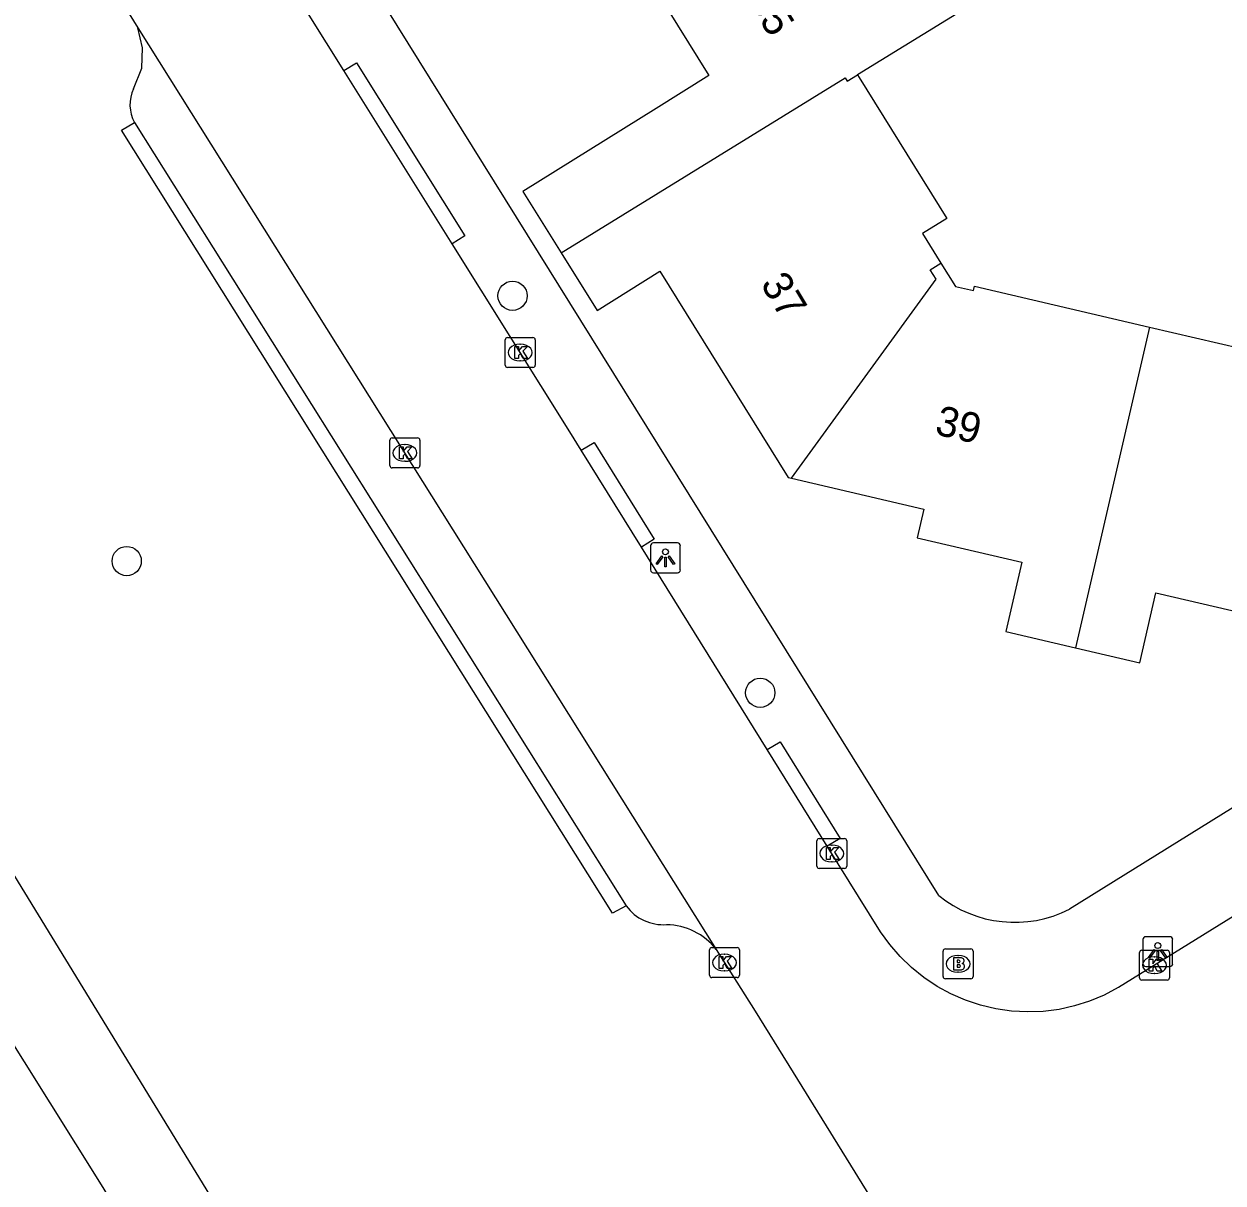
# Model space of a CAD drawing. Extents: x 157767 to 159171, y 387842 to 389425.
# Drawn here: x 158451.22 to 158491.33, y 387886.2 to 387924.96 of the extents above; entities that cross this region are included whole.
import ezdxf

# ---------------------------------------------------------------- set-up
doc = ezdxf.new("R2010")
doc.units = 0
for name, color, linetype in [('IMGEO_Boom', 7, 'Continuous'), ('IMGEO_Brandkraan', 7, 'Continuous'), ('IMGEO_Groenvoorziening', 7, 'Continuous'), ('IMGEO_Kolk', 7, 'Continuous'), ('IMGEO_Lichtpunt', 7, 'Continuous'), ('IMGEO_Pand', 7, 'Continuous'), ('IMGEO_Pand_nummerreeks', 7, 'Continuous'), ('IMGEO_Parkeervlak_open', 7, 'Continuous'), ('IMGEO_Rijbaan_lokaal_open', 7, 'Continuous'), ('IMGEO_Voetpad_open', 7, 'Continuous')]:
    doc.layers.add(name, color=color, linetype=linetype)

msp = doc.modelspace()

# ---------------------------------------------------------------- linework, layer by layer
at = {"layer": 'IMGEO_Boom'}
for centre in [(158467.563, 387915.871), (158454.655, 387907.001), (158475.849, 387902.595)]:
    msp.add_circle(centre, 0.489, dxfattribs=at)
at = {"layer": 'IMGEO_Brandkraan'}
for p, q in [((158481.968, 387893.106), (158481.968, 387893.958)), ((158482.043, 387894.032), (158482.895, 387894.032)), ((158482.456, 387893.812), (158482.481, 387893.812)), ((158482.969, 387893.958), (158482.969, 387893.106)), ((158482.895, 387893.032), (158482.043, 387893.032)), ((158482.479, 387893.252), (158482.454, 387893.252))]:
    msp.add_line(p, q, dxfattribs=at)
for points in [[(158481.968, 387893.106), (158481.968, 387893.958)], [(158482.043, 387894.032), (158482.895, 387894.032)], [(158482.969, 387893.958), (158482.969, 387893.106)], [(158482.316, 387893.732), (158482.316, 387893.332), (158482.529, 387893.332)], [(158482.547, 387893.732), (158482.316, 387893.732)], [(158482.495, 387893.651), (158482.441, 387893.651), (158482.441, 387893.575)], [(158482.441, 387893.575), (158482.494, 387893.575)], [(158482.503, 387893.499), (158482.441, 387893.499), (158482.441, 387893.418)], [(158482.441, 387893.418), (158482.503, 387893.418)], [(158482.895, 387893.032), (158482.043, 387893.032)]]:
    msp.add_lwpolyline(points, dxfattribs=at)
for centre, radius, start, end in [((158482.045, 387893.956), 0.0765, 91.552, 178.448), ((158482.045, 387893.956), 0.0765, 91.552, 178.448), ((158482.893, 387893.956), 0.0765, 1.552, 88.448), ((158482.893, 387893.956), 0.0765, 1.552, 88.448), ((158482.496, 387893.613), 0.0379, 267.8285, 90.9355), ((158482.504, 387893.458), 0.0404, 269.8759, 90.5077), ((158482.551, 387893.587), 0.145, 59.4692, 91.5367), ((158482.576, 387893.634), 0.0922, 285.5137, 58.1501), ((158482.581, 387893.442), 0.105, 301.3115, 78.989), ((158482.045, 387893.108), 0.0765, 181.552, 268.448), ((158482.045, 387893.108), 0.0765, 181.552, 268.448), ((158482.535, 387893.583), 0.251, 268.6676, 293.5347), ((158482.893, 387893.108), 0.0765, 271.552, 358.448), ((158482.893, 387893.108), 0.0765, 271.552, 358.448)]:
    msp.add_arc(centre, radius, start, end, dxfattribs=at)
for centre, major_axis, ratio, start_param, end_param in [((158482.455, 387893.532), (-0.387, 0.002), 0.722429, 4.712389, 7.853982), ((158482.48, 387893.532), (-0.39, 0.002), 0.717154, 1.570796, 4.712389)]:
    msp.add_ellipse(centre, major_axis=major_axis, ratio=ratio, start_param=start_param, end_param=end_param, dxfattribs=at)
at = {"layer": 'IMGEO_Groenvoorziening'}
for points in [[(158465.585, 387866.936), (158453.812, 387886.14), (158441.89, 387905.154)], [(158446.409, 387903.787), (158467.06, 387870.064)]]:
    msp.add_lwpolyline(points, dxfattribs=at)
at = {"layer": 'IMGEO_Kolk'}
for p, q in [((158467.32, 387913.547), (158467.32, 387914.399)), ((158467.395, 387914.473), (158468.247, 387914.473)), ((158467.808, 387914.253), (158467.833, 387914.253)), ((158468.321, 387914.399), (158468.321, 387913.547)), ((158468.247, 387913.473), (158467.395, 387913.473)), ((158467.831, 387913.693), (158467.806, 387913.693)), ((158463.461, 387910.191), (158463.461, 387911.043)), ((158463.536, 387911.117), (158464.388, 387911.117)), ((158464.462, 387911.043), (158464.462, 387910.191)), ((158463.949, 387910.897), (158463.974, 387910.897)), ((158463.972, 387910.337), (158463.947, 387910.337)), ((158464.388, 387910.117), (158463.536, 387910.117)), ((158477.745, 387896.795), (158477.745, 387897.647)), ((158477.82, 387897.721), (158478.672, 387897.721)), ((158478.233, 387897.501), (158478.258, 387897.501)), ((158478.746, 387897.647), (158478.746, 387896.795)), ((158478.672, 387896.721), (158477.82, 387896.721)), ((158478.256, 387896.941), (158478.231, 387896.941)), ((158474.152, 387893.148), (158474.152, 387894)), ((158474.227, 387894.074), (158475.079, 387894.074)), ((158474.64, 387893.854), (158474.665, 387893.854)), ((158475.153, 387894), (158475.153, 387893.148)), ((158488.538, 387893.062), (158488.538, 387893.914)), ((158488.613, 387893.988), (158489.465, 387893.988)), ((158489.026, 387893.768), (158489.051, 387893.768)), ((158489.539, 387893.914), (158489.539, 387893.062)), ((158475.079, 387893.074), (158474.227, 387893.074)), ((158474.663, 387893.294), (158474.638, 387893.294)), ((158489.465, 387892.988), (158488.613, 387892.988)), ((158489.049, 387893.208), (158489.024, 387893.208))]:
    msp.add_line(p, q, dxfattribs=at)
for points in [[(158467.32, 387913.547), (158467.32, 387914.399)], [(158467.395, 387914.473), (158468.247, 387914.473)], [(158468.321, 387914.399), (158468.321, 387913.547)], [(158467.641, 387914.173), (158467.764, 387914.173), (158467.764, 387914.022), (158467.894, 387914.173), (158468.058, 387914.173), (158467.912, 387914.022), (158468.065, 387913.773), (158467.913, 387913.773), (158467.828, 387913.937), (158467.764, 387913.87), (158467.764, 387913.773), (158467.641, 387913.773), (158467.641, 387914.173)], [(158468.247, 387913.473), (158467.395, 387913.473)], [(158463.461, 387910.191), (158463.461, 387911.043)], [(158463.536, 387911.117), (158464.388, 387911.117)], [(158464.462, 387911.043), (158464.462, 387910.191)], [(158463.782, 387910.817), (158463.905, 387910.817), (158463.905, 387910.666), (158464.035, 387910.817), (158464.199, 387910.817), (158464.053, 387910.666), (158464.206, 387910.417), (158464.054, 387910.417), (158463.969, 387910.581), (158463.905, 387910.514), (158463.905, 387910.417), (158463.782, 387910.417), (158463.782, 387910.817)], [(158464.388, 387910.117), (158463.536, 387910.117)], [(158477.745, 387896.795), (158477.745, 387897.647)], [(158477.82, 387897.721), (158478.672, 387897.721)], [(158478.066, 387897.421), (158478.189, 387897.421), (158478.189, 387897.27), (158478.319, 387897.421), (158478.483, 387897.421), (158478.337, 387897.27), (158478.49, 387897.021), (158478.338, 387897.021), (158478.253, 387897.185), (158478.189, 387897.118), (158478.189, 387897.021), (158478.066, 387897.021), (158478.066, 387897.421)], [(158478.746, 387897.647), (158478.746, 387896.795)], [(158478.672, 387896.721), (158477.82, 387896.721)], [(158474.152, 387893.148), (158474.152, 387894)], [(158474.227, 387894.074), (158475.079, 387894.074)], [(158474.473, 387893.774), (158474.596, 387893.774), (158474.596, 387893.623), (158474.726, 387893.774), (158474.89, 387893.774), (158474.744, 387893.623), (158474.897, 387893.374), (158474.745, 387893.374), (158474.66, 387893.538), (158474.596, 387893.471), (158474.596, 387893.374), (158474.473, 387893.374), (158474.473, 387893.774)], [(158475.153, 387894), (158475.153, 387893.148)], [(158488.538, 387893.062), (158488.538, 387893.914)], [(158488.613, 387893.988), (158489.465, 387893.988)], [(158489.539, 387893.914), (158489.539, 387893.062)], [(158488.859, 387893.688), (158488.982, 387893.688), (158488.982, 387893.537), (158489.112, 387893.688), (158489.276, 387893.688), (158489.13, 387893.537), (158489.283, 387893.288), (158489.131, 387893.288), (158489.046, 387893.452), (158488.982, 387893.385), (158488.982, 387893.288), (158488.859, 387893.288), (158488.859, 387893.688)], [(158475.079, 387893.074), (158474.227, 387893.074)], [(158489.465, 387892.988), (158488.613, 387892.988)]]:
    msp.add_lwpolyline(points, dxfattribs=at)
for centre, start, end in [((158467.397, 387914.397), 91.552, 178.448), ((158467.397, 387914.397), 91.552, 178.448), ((158468.245, 387914.397), 1.552, 88.448), ((158468.245, 387914.397), 1.552, 88.448), ((158467.397, 387913.549), 181.552, 268.448), ((158467.397, 387913.549), 181.552, 268.448), ((158468.245, 387913.549), 271.552, 358.448), ((158468.245, 387913.549), 271.552, 358.448), ((158463.538, 387911.041), 91.552, 178.448), ((158463.538, 387911.041), 91.552, 178.448), ((158464.386, 387911.041), 1.552, 88.448), ((158464.386, 387911.041), 1.552, 88.448), ((158463.538, 387910.193), 181.552, 268.448), ((158463.538, 387910.193), 181.552, 268.448), ((158464.386, 387910.193), 271.552, 358.448), ((158464.386, 387910.193), 271.552, 358.448), ((158477.822, 387897.645), 91.552, 178.448), ((158477.822, 387897.645), 91.552, 178.448), ((158478.67, 387897.645), 1.552, 88.448), ((158478.67, 387897.645), 1.552, 88.448), ((158477.822, 387896.797), 181.552, 268.448), ((158477.822, 387896.797), 181.552, 268.448), ((158478.67, 387896.797), 271.552, 358.448), ((158478.67, 387896.797), 271.552, 358.448), ((158474.229, 387893.998), 91.552, 178.448), ((158474.229, 387893.998), 91.552, 178.448), ((158475.077, 387893.998), 1.552, 88.448), ((158475.077, 387893.998), 1.552, 88.448), ((158488.615, 387893.912), 91.552, 178.448), ((158488.615, 387893.912), 91.552, 178.448), ((158489.463, 387893.912), 1.552, 88.448), ((158489.463, 387893.912), 1.552, 88.448), ((158474.229, 387893.15), 181.552, 268.448), ((158474.229, 387893.15), 181.552, 268.448), ((158475.077, 387893.15), 271.552, 358.448), ((158475.077, 387893.15), 271.552, 358.448), ((158488.615, 387893.064), 181.552, 268.448), ((158488.615, 387893.064), 181.552, 268.448), ((158489.463, 387893.064), 271.552, 358.448), ((158489.463, 387893.064), 271.552, 358.448)]:
    msp.add_arc(centre, 0.0765, start, end, dxfattribs=at)
for centre, major_axis, ratio, start_param, end_param in [((158467.807, 387913.973), (-0.387, 0.002), 0.722429, 4.712389, 7.853982), ((158467.832, 387913.973), (-0.39, 0.002), 0.717154, 1.570796, 4.712389), ((158463.948, 387910.617), (-0.387, 0.002), 0.722429, 4.712389, 7.853982), ((158463.973, 387910.617), (-0.39, 0.002), 0.717154, 1.570796, 4.712389), ((158478.232, 387897.221), (-0.387, 0.002), 0.722429, 4.712389, 7.853982), ((158478.257, 387897.221), (-0.39, 0.002), 0.717154, 1.570796, 4.712389), ((158474.639, 387893.574), (-0.387, 0.002), 0.722429, 4.712389, 7.853982), ((158474.664, 387893.574), (-0.39, 0.002), 0.717154, 1.570796, 4.712389), ((158489.025, 387893.488), (-0.387, 0.002), 0.722429, 4.712389, 7.853982), ((158489.05, 387893.488), (-0.39, 0.002), 0.717154, 1.570796, 4.712389)]:
    msp.add_ellipse(centre, major_axis=major_axis, ratio=ratio, start_param=start_param, end_param=end_param, dxfattribs=at)
at = {"layer": 'IMGEO_Lichtpunt'}
for p, q in [((158472.18, 387907.511), (158472.18, 387906.704)), ((158472.18, 387907.511), (158472.18, 387906.704)), ((158473.082, 387907.606), (158472.274, 387907.606)), ((158473.082, 387907.606), (158472.274, 387907.606)), ((158473.176, 387906.704), (158473.176, 387907.511)), ((158473.176, 387906.704), (158473.176, 387907.511)), ((158472.274, 387906.61), (158473.082, 387906.61)), ((158472.274, 387906.61), (158473.082, 387906.61)), ((158488.651, 387894.344), (158488.651, 387893.537)), ((158488.651, 387894.344), (158488.651, 387893.537)), ((158489.553, 387894.439), (158488.745, 387894.439)), ((158489.553, 387894.439), (158488.745, 387894.439)), ((158489.647, 387893.537), (158489.647, 387894.344)), ((158489.647, 387893.537), (158489.647, 387894.344)), ((158488.745, 387893.443), (158489.553, 387893.443)), ((158488.745, 387893.443), (158489.553, 387893.443))]:
    msp.add_line(p, q, dxfattribs=at)
for points in [[(158472.554, 387907.175), (158472.593, 387907.147), (158472.405, 387906.885), (158472.367, 387906.912), (158472.554, 387907.175)], [(158472.656, 387907.127), (158472.703, 387907.127), (158472.703, 387906.805), (158472.656, 387906.805), (158472.656, 387907.127)], [(158472.766, 387907.147), (158472.804, 387907.174), (158472.991, 387906.912), (158472.952, 387906.884), (158472.766, 387907.147)], [(158489.025, 387894.008), (158489.064, 387893.98), (158488.876, 387893.718), (158488.838, 387893.745), (158489.025, 387894.008)], [(158489.127, 387893.96), (158489.174, 387893.96), (158489.174, 387893.638), (158489.127, 387893.638), (158489.127, 387893.96)], [(158489.237, 387893.98), (158489.275, 387894.007), (158489.462, 387893.745), (158489.423, 387893.717), (158489.237, 387893.98)]]:
    msp.add_lwpolyline(points, dxfattribs=at)
for centre in [(158472.679, 387907.309), (158489.15, 387894.142)]:
    msp.add_circle(centre, 0.0994, dxfattribs=at)
for centre, start, end in [((158472.274, 387907.511), 90, 180), ((158472.274, 387907.511), 90, 180), ((158473.082, 387907.511), 0, 90), ((158473.082, 387907.511), 0, 90), ((158472.274, 387906.704), 180, 270), ((158472.274, 387906.704), 180, 270), ((158473.082, 387906.704), 270, 0), ((158473.082, 387906.704), 270, 360), ((158488.745, 387894.344), 90, 180), ((158488.745, 387894.344), 90, 180), ((158489.553, 387894.344), 0, 90), ((158489.553, 387894.344), 0, 90), ((158488.745, 387893.537), 180, 270), ((158488.745, 387893.537), 180, 270), ((158489.553, 387893.537), 270, 0), ((158489.553, 387893.537), 270, 360)]:
    msp.add_arc(centre, 0.0946, start, end, dxfattribs=at)
at = {"layer": 'IMGEO_Pand'}
for points in [[(158482.291, 387932.102), (158484.36, 387928.78), (158481.84, 387927.21), (158482.865, 387925.563), (158479.103, 387923.26)], [(158472.4, 387926.022), (158474.134, 387923.237), (158472.367, 387922.137), (158467.91, 387919.361), (158469.191, 387917.305)], [(158469.191, 387917.305), (158478.69, 387923.16), (158478.76, 387923.05), (158479.103, 387923.26)], [(158479.103, 387923.26), (158479.161, 387923.166), (158482.094, 387918.457), (158481.278, 387917.949), (158481.892, 387916.963)], [(158469.191, 387917.305), (158470.39, 387915.38), (158472.492, 387916.689), (158476.787, 387909.792), (158476.893, 387909.767)], [(158476.893, 387909.767), (158481.73, 387916.43), (158481.53, 387916.74), (158481.892, 387916.963)], [(158481.892, 387916.963), (158482.377, 387916.185), (158482.986, 387916.043), (158483.019, 387916.188), (158488.877, 387914.826)], [(158488.877, 387914.826), (158486.393, 387904.101)], [(158488.877, 387914.826), (158494.256, 387913.575), (158494.264, 387913.364), (158496.009, 387913.028)], [(158476.893, 387909.767), (158481.326, 387908.737), (158481.102, 387907.774), (158484.603, 387906.96), (158484.064, 387904.642), (158486.393, 387904.101)], [(158486.393, 387904.101), (158488.544, 387903.601), (158489.086, 387905.935), (158492.59, 387905.12), (158492.81, 387906.066), (158497.2, 387905.045), (158497.362, 387905.146)]]:
    msp.add_lwpolyline(points, dxfattribs=at)
at = {"layer": 'IMGEO_Parkeervlak_open'}
msp.add_lwpolyline([(158454.886, 387922.79), (158455.16, 387923.484), (158455.184, 387924.168), (158455.028, 387924.834)], dxfattribs=at)
for centre, radius, start, end in [((158455.963, 387922.262), 1.2, 153.8795, 209.4989), ((158472.621, 387896.408), 1.569, 216.8649, 273.4827), ((158472.67, 387892.664), 2.178, 38.3861, 88.7878)]:
    msp.add_arc(centre, radius, start, end, dxfattribs=at)
at = {"layer": 'IMGEO_Rijbaan_lokaal_open'}
for points in [[(158451.306, 387930.857), (158455.028, 387924.834)], [(158461.921, 387923.403), (158459.54, 387927.209)], [(158455.028, 387924.834), (158474.377, 387894.016)], [(158465.544, 387917.612), (158461.921, 387923.403)], [(158469.863, 387910.705), (158469.476, 387911.327), (158465.544, 387917.612)], [(158471.874, 387907.47), (158469.863, 387910.705)], [(158476.085, 387900.696), (158471.874, 387907.47)], [(158478.093, 387897.466), (158476.085, 387900.696)], [(158493.541, 387896.278), (158487.839, 387892.742), (158487.828, 387892.735), (158487.359, 387892.488), (158486.869, 387892.284), (158486.364, 387892.124), (158485.846, 387892.01), (158485.32, 387891.943), (158484.79, 387891.923), (158484.26, 387891.951), (158483.735, 387892.026), (158483.219, 387892.147), (158482.716, 387892.314), (158482.229, 387892.525), (158481.764, 387892.779), (158481.323, 387893.073), (158480.91, 387893.406), (158480.528, 387893.774), (158480.181, 387894.175), (158479.871, 387894.605), (158478.093, 387897.466)], [(158474.377, 387894.016), (158475.68, 387891.947), (158477.094, 387889.663), (158480.207, 387884.634)]]:
    msp.add_lwpolyline(points, dxfattribs=at)
at = {"layer": 'IMGEO_Voetpad_open'}
for points in [[(158481.823, 387895.818), (158437.958, 387966.246)], [(158461.921, 387923.403), (158462.345, 387923.665), (158465.969, 387917.874), (158465.544, 387917.612)], [(158471.365, 387895.466), (158470.912, 387895.223), (158454.478, 387921.404), (158454.919, 387921.671)], [(158454.919, 387921.671), (158471.365, 387895.466)], [(158469.863, 387910.705), (158470.289, 387910.966), (158472.3, 387907.731), (158471.874, 387907.47)], [(158505.417, 387907.3), (158500, 387903.932), (158486.197, 387895.359)], [(158476.085, 387900.696), (158476.511, 387900.957), (158478.519, 387897.727), (158478.093, 387897.466)]]:
    msp.add_lwpolyline(points, dxfattribs=at)
msp.add_arc((158484.364, 387898.964), 4.044, 231.0722, 296.9467, dxfattribs=at)

# ---------------------------------------------------------------- texts
at = {"layer": 'IMGEO_Pand_nummerreeks'}
for s, rotation, p in [('35', 301.438, (158475.416, 387925.738)), ('37', 300.9395, (158475.84, 387916.272)), ('39', 346.9087, (158481.656, 387911.247))]:
    msp.add_text(s, height=1, rotation=rotation, dxfattribs=at).set_placement(p)

doc.saveas('drawing.dxf')
